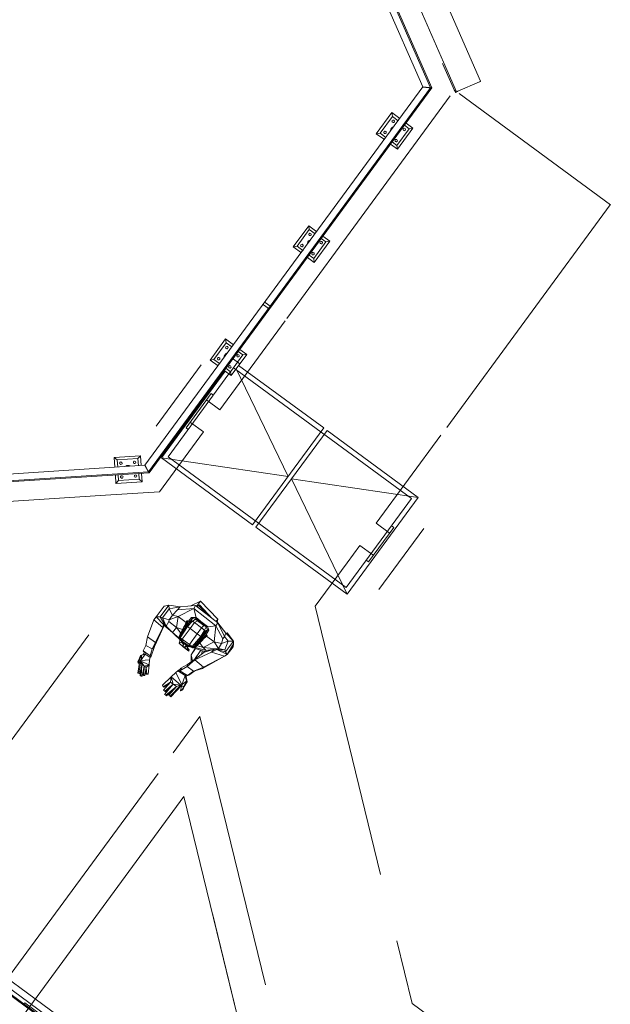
# Model space of a CAD drawing. Header units: metres. Extents: x 135583 to 135939, y 457896 to 458258.
# Tile 315 of 599: x 135787.74 to 135792.02, y 457943.63 to 457950.76. Entities that reach past the tile are written whole.
import ezdxf

# ---------------------------------------------------------------- set-up
doc = ezdxf.new("R2010")
doc.units = ezdxf.units.M
doc.linetypes.add('Hidden', pattern=[4, 2, -2])
doc.layers.add('NIEUWE INSTALLATIE', color=250, linetype='Continuous', lineweight=0)

msp = doc.modelspace()

# ---------------------------------------------------------------- linework, layer by layer
at = {"layer": 'NIEUWE INSTALLATIE', "linetype": 'Hidden'}
for p, q in [((135791.0769, 457950.3119), (135788.2234, 457956.8137)), ((135791.0769, 457950.3119), (135788.2234, 457956.8137)), ((135791.0769, 457950.3119), (135788.2234, 457956.8137)), ((135791.0769, 457950.3119), (135788.2234, 457956.8137)), ((135790.8084, 457950.4509), (135790.4159, 457951.3453)), ((135790.8084, 457950.4509), (135790.4159, 457951.3453)), ((135790.8084, 457950.4509), (135790.4159, 457951.3453)), ((135790.8084, 457950.4509), (135790.4159, 457951.3453)), ((135791.0678, 457950.3078), (135790.9121, 457950.2395)), ((135791.0678, 457950.3078), (135790.9121, 457950.2395)), ((135791.0678, 457950.3078), (135790.9121, 457950.2395)), ((135791.0678, 457950.3078), (135790.9121, 457950.2395)), ((135789.6734, 457948.5938), (135790.887, 457950.2457)), ((135789.6734, 457948.5938), (135790.887, 457950.2457)), ((135790.9019, 457950.2369), (135790.8856, 457950.2489)), ((135790.9019, 457950.2369), (135790.8856, 457950.2489)), ((135790.8941, 457950.2308), (135790.8879, 457950.245)), ((135790.8941, 457950.2308), (135790.8879, 457950.245)), ((135790.8941, 457950.2308), (135790.8879, 457950.245)), ((135790.8941, 457950.2308), (135790.8879, 457950.245)), ((135792.0188, 457949.4164), (135790.9215, 457950.2225)), ((135792.0188, 457949.4164), (135790.9215, 457950.2225)), ((135792.0152, 457949.4168), (135790.8016, 457947.7649)), ((135792.0152, 457949.4168), (135790.8016, 457947.7649)), ((135789.5471, 457948.6617), (135789.5037, 457948.6936)), ((135789.5471, 457948.6617), (135789.5037, 457948.6936)), ((135789.5155, 457948.7097), (135789.5589, 457948.6779)), ((135789.5155, 457948.7097), (135789.5589, 457948.6779)), ((135789.6615, 457948.5776), (135789.1879, 457947.9329)), ((135789.6615, 457948.5776), (135789.1879, 457947.9329)), ((135789.2766, 457948.307), (135789.333, 457948.2656)), ((135789.2766, 457948.307), (135789.333, 457948.2656)), ((135788.7283, 457947.814), (135789.0539, 457948.2573)), ((135788.7283, 457947.814), (135789.0539, 457948.2573)), ((135789.3033, 457948.2253), (135789.2873, 457948.2371)), ((135789.3033, 457948.2253), (135789.2873, 457948.2371)), ((135790.5767, 457947.2898), (135789.3034, 457948.2253)), ((135788.8136, 457947.5924), (135789.2543, 457948.1923)), ((135789.2661, 457948.2083), (135789.2544, 457948.1923)), ((135789.2661, 457948.2083), (135789.2544, 457948.1923)), ((135789.1255, 457948.0507), (135788.9432, 457947.8025)), ((135789.1255, 457948.0507), (135788.9432, 457947.8025)), ((135789.1416, 457948.0389), (135789.1255, 457948.0507)), ((135789.1416, 457948.0389), (135789.1255, 457948.0507)), ((135789.0944, 457948.0016), (135789.1879, 457947.9329)), ((135789.0944, 457948.0016), (135789.1879, 457947.9329)), ((135788.9432, 457947.8025), (135788.9593, 457947.7907)), ((135788.9432, 457947.8025), (135788.9593, 457947.7907)), ((135789.0695, 457947.7718), (135788.976, 457947.8404)), ((135789.0695, 457947.7718), (135788.976, 457947.8404)), ((135789.0695, 457947.7718), (135788.7508, 457947.338)), ((135789.0695, 457947.7718), (135788.7508, 457947.338)), ((135790.3209, 457947.1105), (135790.7898, 457947.7487)), ((135790.3209, 457947.1105), (135790.7898, 457947.7487)), ((135788.7501, 457947.577), (135788.7437, 457947.5817)), ((135788.7501, 457947.577), (135788.7437, 457947.5817)), ((135790.103, 457946.6451), (135788.8136, 457947.5924)), ((135788.36, 457947.3128), (135784.1914, 457947.0435)), ((135788.36, 457947.3128), (135784.1914, 457947.0435)), ((135788.36, 457947.3128), (135788.7508, 457947.338)), ((135788.36, 457947.3128), (135788.7508, 457947.338)), ((135790.103, 457946.6451), (135790.5767, 457947.2898)), ((135790.2648, 457946.8315), (135790.4472, 457947.0797)), ((135790.2648, 457946.8315), (135790.4472, 457947.0797)), ((135790.3209, 457947.1105), (135790.4143, 457947.0418)), ((135790.3209, 457947.1105), (135790.4143, 457947.0418)), ((135790.4472, 457947.0797), (135790.4311, 457947.0916)), ((135790.4472, 457947.0797), (135790.4311, 457947.0916)), ((135790.6657, 457947.0731), (135790.34, 457946.6299)), ((135790.6657, 457947.0731), (135790.34, 457946.6299)), ((135790.1109, 457946.8248), (135790.2025, 457946.9493)), ((135790.1109, 457946.8248), (135790.2025, 457946.9493)), ((135790.2959, 457946.8806), (135790.2025, 457946.9493)), ((135790.2959, 457946.8806), (135790.2025, 457946.9493)), ((135790.1109, 457946.8248), (135789.8791, 457946.5091)), ((135790.1109, 457946.8248), (135789.8791, 457946.5091)), ((135790.2487, 457946.8434), (135790.2648, 457946.8315)), ((135790.2487, 457946.8434), (135790.2648, 457946.8315)), ((135789.8791, 457946.5091), (135790.4696, 457944.086)), ((135789.8791, 457946.5091), (135790.4696, 457944.086)), ((135784.7212, 457946.0757), (135788.2385, 457946.3029)), ((135784.7212, 457946.0757), (135788.2385, 457946.3029)), ((135788.0453, 457946.0399), (135788.2385, 457946.3029)), ((135788.0453, 457946.0399), (135788.2385, 457946.3029)), ((135788.0453, 457946.0399), (135786.7505, 457944.2775)), ((135788.0453, 457946.0399), (135786.7505, 457944.2775)), ((135789.0444, 457945.7108), (135788.8511, 457945.4478)), ((135789.0444, 457945.7108), (135788.8511, 457945.4478)), ((135789.0444, 457945.7108), (135789.879, 457942.286)), ((135789.0444, 457945.7108), (135789.879, 457942.286)), ((135787.5564, 457943.6855), (135788.8511, 457945.4478)), ((135787.5564, 457943.6855), (135788.8511, 457945.4478)), ((135787.7579, 457943.5375), (135788.9284, 457945.1307)), ((135788.9284, 457945.1307), (135787.7579, 457943.5375)), ((135787.7579, 457943.5375), (135788.9284, 457945.1307)), ((135788.9284, 457945.1307), (135787.7579, 457943.5375)), ((135788.9284, 457945.1307), (135789.6085, 457942.3401)), ((135789.6084, 457942.3405), (135788.9284, 457945.1307)), ((135788.9284, 457945.1307), (135789.6085, 457942.3401)), ((135789.6084, 457942.3405), (135788.9284, 457945.1307)), ((135790.4696, 457944.086), (135790.5801, 457943.6325)), ((135790.4696, 457944.086), (135790.5801, 457943.6325)), ((135790.5801, 457943.6325), (135793.5876, 457941.423)), ((135790.5801, 457943.6325), (135793.5876, 457941.423))]:
    msp.add_line(p, q, dxfattribs=at)
at = {"layer": 'NIEUWE INSTALLATIE'}
for p, q in [((135790.7139, 457950.2648), (135787.9465, 457956.5703)), ((135787.9472, 457956.5707), (135790.7148, 457950.2647)), ((135790.724, 457950.2637), (135787.9546, 457956.5739)), ((135787.9022, 457956.5509), (135790.6584, 457950.2709)), ((135790.8878, 457950.245), (135790.8016, 457950.4415)), ((135790.8878, 457950.245), (135790.8016, 457950.4415)), ((135790.9032, 457950.2349), (135790.8084, 457950.4508)), ((135790.9032, 457950.2349), (135790.8084, 457950.4508)), ((135790.6584, 457950.2709), (135788.6453, 457947.5308)), ((135788.6709, 457947.484), (135790.7139, 457950.2648)), ((135790.7148, 457950.2647), (135788.6714, 457947.4832)), ((135788.6756, 457947.4755), (135790.724, 457950.2637)), ((135790.724, 457950.2637), (135790.7148, 457950.2647)), ((135790.3216, 457949.9322), (135790.4341, 457950.0853)), ((135790.4341, 457950.0853), (135790.492, 457950.0427)), ((135790.4341, 457950.0853), (135790.4384, 457950.0573)), ((135790.4384, 457950.0573), (135790.3496, 457949.9364)), ((135790.4802, 457950.0266), (135790.4384, 457950.0573)), ((135790.5373, 457950.0095), (135790.5872, 457949.9728)), ((135790.3496, 457949.9364), (135790.3216, 457949.9322)), ((135790.3797, 457949.8895), (135790.3216, 457949.9322)), ((135790.3496, 457949.9364), (135790.3915, 457949.9056)), ((135790.4705, 457949.8476), (135790.5593, 457949.9685)), ((135790.5872, 457949.9728), (135790.4747, 457949.8197)), ((135790.5593, 457949.9685), (135790.5254, 457949.9934)), ((135790.5872, 457949.9728), (135790.5593, 457949.9685)), ((135790.4366, 457949.8725), (135790.4705, 457949.8476)), ((135790.4747, 457949.8197), (135790.4248, 457949.8564)), ((135790.4747, 457949.8197), (135790.4705, 457949.8476)), ((135789.7195, 457949.1125), (135789.832, 457949.2657)), ((135789.8362, 457949.2377), (135789.7474, 457949.1168)), ((135789.832, 457949.2657), (135789.8905, 457949.2227)), ((135789.832, 457949.2657), (135789.8362, 457949.2377)), ((135789.8786, 457949.2065), (135789.8362, 457949.2377)), ((135789.8683, 457949.028), (135789.9571, 457949.1489)), ((135789.9851, 457949.1532), (135789.8726, 457949)), ((135789.9571, 457949.1489), (135789.9233, 457949.1737)), ((135789.9351, 457949.1899), (135789.9851, 457949.1532)), ((135789.9851, 457949.1532), (135789.9571, 457949.1489)), ((135789.7474, 457949.1168), (135789.7195, 457949.1125)), ((135789.7792, 457949.0687), (135789.7195, 457949.1125)), ((135789.7474, 457949.1168), (135789.791, 457949.0848)), ((135789.8726, 457949), (135789.8226, 457949.0367)), ((135789.8345, 457949.0529), (135789.8683, 457949.028)), ((135789.8726, 457949), (135789.8683, 457949.028)), ((135789.1173, 457948.2929), (135789.2298, 457948.446)), ((135789.2298, 457948.446), (135789.2876, 457948.4036)), ((135789.2298, 457948.446), (135789.2341, 457948.4181)), ((135789.2341, 457948.4181), (135789.1453, 457948.2972)), ((135789.2757, 457948.3875), (135789.2341, 457948.4181)), ((135789.333, 457948.3703), (135789.3829, 457948.3336)), ((135789.1453, 457948.2972), (135789.1173, 457948.2929)), ((135789.1751, 457948.2505), (135789.1173, 457948.2929)), ((135789.1453, 457948.2972), (135789.1869, 457948.2666)), ((135789.2662, 457948.2084), (135789.355, 457948.3293)), ((135789.3829, 457948.3336), (135789.2704, 457948.1804)), ((135789.355, 457948.3293), (135789.3211, 457948.3541)), ((135789.3829, 457948.3336), (135789.355, 457948.3293)), ((135789.2323, 457948.2333), (135789.2662, 457948.2084)), ((135789.6831, 457947.45), (135789.3068, 457948.23)), ((135789.9406, 457947.8006), (135789.3241, 457948.2535)), ((135789.2261, 457948.213), (135788.7647, 457947.5849)), ((135789.2704, 457948.1804), (135789.2205, 457948.2171)), ((135789.2704, 457948.1804), (135789.2662, 457948.2084)), ((135789.4255, 457947.0994), (135789.9406, 457947.8006)), ((135789.4634, 457942.481), (135782.3085, 457947.7376)), ((135789.9648, 457947.7828), (135789.4497, 457947.0817)), ((135790.6256, 457947.2973), (135789.9648, 457947.7828)), ((135782.3188, 457947.67), (135789.4348, 457942.442)), ((135789.417, 457942.4178), (135782.3252, 457947.628)), ((135782.3269, 457947.6169), (135789.4123, 457942.4114)), ((135788.4238, 457947.5875), (135788.6134, 457947.5997)), ((135788.4284, 457947.5159), (135788.4238, 457947.5875)), ((135788.445, 457947.5688), (135788.4238, 457947.5875)), ((135788.5947, 457947.5785), (135788.445, 457947.5688)), ((135788.6134, 457947.5997), (135788.5947, 457947.5785)), ((135788.598, 457947.5269), (135788.5947, 457947.5785)), ((135788.6134, 457947.5997), (135788.618, 457947.5282)), ((135788.7647, 457947.5849), (135789.4255, 457947.0994)), ((135789.6831, 457947.45), (135788.7647, 457947.5849)), ((135788.6453, 457947.5308), (135783.6951, 457947.211)), ((135788.445, 457947.5688), (135788.4484, 457947.5171)), ((135783.7207, 457947.1643), (135788.6709, 457947.484)), ((135788.6714, 457947.4832), (135783.7211, 457947.1635)), ((135783.7254, 457947.1557), (135788.6756, 457947.4755)), ((135788.436, 457947.3979), (135788.432, 457947.4597)), ((135788.452, 457947.461), (135788.4547, 457947.4191)), ((135788.6044, 457947.4288), (135788.6017, 457947.4707)), ((135788.6216, 457947.472), (135788.6256, 457947.4101)), ((135788.6756, 457947.4755), (135788.6714, 457947.4832)), ((135788.436, 457947.3979), (135788.4547, 457947.4191)), ((135788.6256, 457947.4101), (135788.436, 457947.3979)), ((135788.4547, 457947.4191), (135788.6044, 457947.4288)), ((135788.6256, 457947.4101), (135788.6044, 457947.4288)), ((135790.1105, 457946.5962), (135789.7073, 457947.4322)), ((135790.6256, 457947.2973), (135789.7073, 457947.4322)), ((135790.1105, 457946.5962), (135790.6256, 457947.2973)), ((135789.4497, 457947.0817), (135790.1105, 457946.5962)), ((135788.7842, 457946.5097), (135788.7266, 457946.4313)), ((135788.7564, 457946.4336), (135788.8179, 457946.5172)), ((135788.7842, 457946.5097), (135788.8179, 457946.5172)), ((135788.901, 457946.5044), (135788.8179, 457946.5172)), ((135788.8179, 457946.5172), (135788.822, 457946.49)), ((135789.0131, 457946.5146), (135788.901, 457946.5044)), ((135788.9788, 457946.5114), (135789.0478, 457946.5454)), ((135789.0131, 457946.5146), (135789.0004, 457946.4917)), ((135789.1739, 457946.3884), (135789.0131, 457946.5146)), ((135789.0152, 457946.5129), (135789.0339, 457946.5154)), ((135789.0238, 457946.5062), (135789.0339, 457946.5154)), ((135789.0478, 457946.5454), (135789.0249, 457946.5142)), ((135789.028, 457946.5146), (135789.0403, 457946.5187)), ((135789.0339, 457946.5154), (135789.1149, 457946.4347)), ((135789.1337, 457946.4199), (135789.0403, 457946.5187)), ((135789.1743, 457946.4163), (135789.0478, 457946.5454)), ((135788.774, 457946.4247), (135788.822, 457946.49)), ((135788.8452, 457946.4448), (135788.8202, 457946.4108)), ((135788.901, 457946.5044), (135788.822, 457946.49)), ((135788.8452, 457946.4448), (135788.822, 457946.49)), ((135788.8811, 457946.4828), (135788.8452, 457946.4448)), ((135788.8452, 457946.4448), (135788.8861, 457946.4348)), ((135788.901, 457946.5044), (135788.8811, 457946.4828)), ((135789.0004, 457946.4917), (135788.8811, 457946.4828)), ((135789.0004, 457946.4917), (135788.8861, 457946.4348)), ((135789.0172, 457946.4271), (135789.0004, 457946.4917)), ((135789.1585, 457946.3675), (135789.0004, 457946.4917)), ((135788.6651, 457946.2874), (135788.7113, 457946.4104)), ((135788.7113, 457946.4104), (135788.7266, 457946.4313)), ((135788.7749, 457946.3556), (135788.7113, 457946.4104)), ((135788.7151, 457946.2185), (135788.7825, 457946.3658)), ((135788.7266, 457946.4313), (135788.7564, 457946.4336)), ((135788.78, 457946.376), (135788.7266, 457946.4313)), ((135788.8006, 457946.3568), (135788.7564, 457946.4336)), ((135788.7564, 457946.4336), (135788.774, 457946.4247)), ((135788.7993, 457946.3659), (135788.774, 457946.4247)), ((135788.8202, 457946.4108), (135788.774, 457946.4247)), ((135788.7749, 457946.3556), (135788.78, 457946.376)), ((135788.7749, 457946.3556), (135788.786, 457946.3704)), ((135788.7813, 457946.3668), (135788.7749, 457946.3556)), ((135788.7857, 457946.3828), (135788.78, 457946.376)), ((135788.8006, 457946.3568), (135788.78, 457946.376)), ((135788.7993, 457946.3659), (135788.8197, 457946.3992)), ((135788.8006, 457946.3568), (135788.7993, 457946.3659)), ((135788.8458, 457946.3196), (135788.7993, 457946.3659)), ((135788.8202, 457946.4108), (135788.8197, 457946.3992)), ((135788.8197, 457946.3992), (135788.8753, 457946.3543)), ((135788.8861, 457946.4348), (135788.8202, 457946.4108)), ((135788.8861, 457946.4348), (135788.8753, 457946.3543)), ((135788.9441, 457946.3922), (135788.8861, 457946.4348)), ((135788.9471, 457946.3671), (135788.8982, 457946.2908)), ((135788.9438, 457946.3677), (135788.9062, 457946.3066)), ((135788.9838, 457946.427), (135788.9281, 457946.3611)), ((135788.9438, 457946.3677), (135788.9281, 457946.3611)), ((135788.9336, 457946.3676), (135788.9496, 457946.4051)), ((135788.9416, 457946.3893), (135788.9342, 457946.3694)), ((135788.9355, 457946.3698), (135788.9461, 457946.4004)), ((135788.9496, 457946.4051), (135788.936, 457946.3705)), ((135788.9461, 457946.4004), (135788.9416, 457946.3893)), ((135788.9429, 457946.3786), (135788.9543, 457946.4017)), ((135788.9891, 457946.4195), (135788.9438, 457946.3677)), ((135788.9471, 457946.3671), (135788.9438, 457946.3677)), ((135788.9496, 457946.4051), (135788.9461, 457946.4004)), ((135788.9829, 457946.406), (135788.9471, 457946.3671)), ((135788.9471, 457946.3836), (135788.9549, 457946.3976)), ((135788.9549, 457946.3976), (135788.9471, 457946.3836)), ((135788.9541, 457946.362), (135788.9471, 457946.3671)), ((135788.9543, 457946.4017), (135788.9496, 457946.4051)), ((135788.9532, 457946.3907), (135788.9549, 457946.3976)), ((135788.9899, 457946.4008), (135788.9541, 457946.362)), ((135788.9549, 457946.3976), (135788.9543, 457946.4017)), ((135789.004, 457946.3905), (135788.9729, 457946.3481)), ((135788.9829, 457946.406), (135788.9891, 457946.4195)), ((135788.9899, 457946.4008), (135788.9829, 457946.406)), ((135788.9838, 457946.427), (135789.013, 457946.4273)), ((135788.9891, 457946.4195), (135788.9838, 457946.427)), ((135788.9891, 457946.4195), (135789.0149, 457946.4151)), ((135788.9899, 457946.4008), (135789.0149, 457946.4151)), ((135789.004, 457946.3905), (135788.9899, 457946.4008)), ((135789.004, 457946.3905), (135789.0273, 457946.4024)), ((135789.0558, 457946.3525), (135789.004, 457946.3905)), ((135789.1, 457946.3634), (135789.013, 457946.4273)), ((135789.0149, 457946.4151), (135789.013, 457946.4273)), ((135789.0901, 457946.3598), (135789.0149, 457946.4151)), ((135789.0149, 457946.4151), (135789.0273, 457946.4024)), ((135789.0451, 457946.4037), (135789.0172, 457946.4271)), ((135789.0451, 457946.4037), (135789.0172, 457946.4271)), ((135789.0451, 457946.4037), (135789.0172, 457946.4271)), ((135789.0719, 457946.3695), (135789.0273, 457946.4024)), ((135789.0558, 457946.3525), (135789.0719, 457946.3695)), ((135789.0901, 457946.3598), (135789.0719, 457946.3695)), ((135789.1008, 457946.3608), (135789.1585, 457946.3675)), ((135789.1434, 457946.4123), (135789.1322, 457946.4216)), ((135789.1585, 457946.3675), (135789.1461, 457946.2519)), ((135789.1739, 457946.3884), (135789.1585, 457946.3675)), ((135789.1585, 457946.3675), (135789.2102, 457946.2735)), ((135789.1743, 457946.4163), (135789.1611, 457946.3984)), ((135789.1681, 457946.3918), (135789.1743, 457946.4163)), ((135789.2325, 457946.3147), (135789.1739, 457946.3884)), ((135789.1739, 457946.3884), (135789.222, 457946.2896)), ((135788.7808, 457946.3634), (135788.7221, 457946.2455)), ((135788.7221, 457946.2455), (135788.7749, 457946.3556)), ((135788.8006, 457946.3568), (135788.8458, 457946.3196)), ((135788.8458, 457946.3196), (135788.8753, 457946.3543)), ((135788.8458, 457946.3196), (135788.9149, 457946.2516)), ((135788.8458, 457946.3196), (135788.9097, 457946.2638)), ((135788.917, 457946.34), (135788.8753, 457946.3543)), ((135788.8753, 457946.3543), (135788.9049, 457946.3151)), ((135788.9095, 457946.3259), (135788.8941, 457946.2902)), ((135788.9015, 457946.3101), (135788.898, 457946.2991)), ((135788.9062, 457946.3066), (135788.8982, 457946.2908)), ((135788.924, 457946.3443), (135788.9015, 457946.3101)), ((135788.9541, 457946.362), (135788.9018, 457946.2809)), ((135788.9302, 457946.3538), (135788.905, 457946.3148)), ((135788.9095, 457946.3259), (135788.9062, 457946.3066)), ((135788.9095, 457946.3259), (135788.9062, 457946.3066)), ((135788.9281, 457946.3611), (135788.9095, 457946.3259)), ((135788.9095, 457946.3259), (135788.9281, 457946.3611)), ((135788.9729, 457946.3481), (135788.9159, 457946.2705)), ((135788.9729, 457946.3481), (135788.9541, 457946.362)), ((135789.0247, 457946.3101), (135788.9676, 457946.2325)), ((135789.0247, 457946.3101), (135788.9729, 457946.3481)), ((135789.0558, 457946.3525), (135789.0247, 457946.3101)), ((135789.0505, 457946.2911), (135789.0247, 457946.3101)), ((135789.0769, 457946.3369), (135789.0505, 457946.2911)), ((135789.0769, 457946.3369), (135789.0558, 457946.3525)), ((135789.084, 457946.3317), (135789.0576, 457946.2859)), ((135789.1085, 457946.3355), (135789.0622, 457946.2626)), ((135789.0638, 457946.2796), (135789.0997, 457946.3383)), ((135789.0719, 457946.278), (135789.0954, 457946.298)), ((135789.092, 457946.2933), (135789.0725, 457946.2788)), ((135789.0734, 457946.2804), (135789.0954, 457946.298)), ((135789.0745, 457946.282), (135789.0931, 457946.2997)), ((135789.0931, 457946.2997), (135789.0745, 457946.282)), ((135789.0769, 457946.3369), (135789.0901, 457946.3598)), ((135789.084, 457946.3317), (135789.0769, 457946.3369)), ((135789.078, 457946.2875), (135789.089, 457946.2991)), ((135789.078, 457946.2875), (135789.089, 457946.2991)), ((135789.089, 457946.2991), (135789.0804, 457946.2912)), ((135789.092, 457946.2933), (135789.0827, 457946.2856)), ((135789.0997, 457946.3383), (135789.084, 457946.3317)), ((135789.0931, 457946.2997), (135789.089, 457946.2991)), ((135789.0901, 457946.3598), (135789.1, 457946.3634)), ((135789.0997, 457946.3383), (135789.0901, 457946.3598)), ((135789.0928, 457946.3108), (135789.0917, 457946.2984)), ((135789.092, 457946.2933), (135789.0954, 457946.298)), ((135789.0954, 457946.298), (135789.0931, 457946.2997)), ((135789.1085, 457946.3355), (135789.0997, 457946.3383)), ((135789.1085, 457946.3355), (135789.1, 457946.3634)), ((135789.2325, 457946.3147), (135789.222, 457946.2896)), ((135789.2325, 457946.3147), (135789.2407, 457946.317)), ((135789.2325, 457946.3147), (135789.2863, 457946.2567)), ((135789.2863, 457946.2567), (135789.2407, 457946.317)), ((135788.6318, 457946.1872), (135788.6515, 457946.225)), ((135788.6515, 457946.225), (135788.6651, 457946.2874)), ((135788.6971, 457946.1995), (135788.6515, 457946.225)), ((135788.7221, 457946.2455), (135788.6651, 457946.2874)), ((135788.6971, 457946.1995), (135788.7221, 457946.2455)), ((135788.8998, 457946.2665), (135788.8926, 457946.241)), ((135788.8926, 457946.241), (135788.91, 457946.2483)), ((135788.922, 457946.2153), (135788.8926, 457946.241)), ((135788.9184, 457946.2542), (135788.8941, 457946.2902)), ((135788.8956, 457946.267), (135788.9001, 457946.2677)), ((135788.8959, 457946.2875), (135788.896, 457946.2779)), ((135788.896, 457946.2779), (135788.9089, 457946.2655)), ((135788.9024, 457946.2768), (135788.896, 457946.2779)), ((135788.896, 457946.2779), (135788.9042, 457946.2753)), ((135788.9018, 457946.2809), (135788.8982, 457946.2908)), ((135788.9159, 457946.2705), (135788.9018, 457946.2809)), ((135788.9044, 457946.2749), (135788.9173, 457946.2478)), ((135788.9144, 457946.2498), (135788.9063, 457946.2599)), ((135788.924, 457946.2354), (135788.91, 457946.2483)), ((135788.9184, 457946.2542), (135788.9149, 457946.2599)), ((135788.9676, 457946.2325), (135788.9159, 457946.2705)), ((135788.9184, 457946.2542), (135788.9173, 457946.2478)), ((135788.9573, 457946.2184), (135788.9173, 457946.2478)), ((135788.9226, 457946.2599), (135788.9184, 457946.2542)), ((135788.9631, 457946.2214), (135788.9184, 457946.2542)), ((135788.9259, 457946.2414), (135788.9193, 457946.221)), ((135788.9302, 457946.2358), (135788.9193, 457946.221)), ((135788.9437, 457946.2284), (135788.9334, 457946.2106)), ((135788.9528, 457946.2217), (135788.9334, 457946.2106)), ((135788.9631, 457946.2214), (135788.9573, 457946.2184)), ((135788.9631, 457946.2214), (135788.97, 457946.2308)), ((135789.0023, 457946.2107), (135788.9631, 457946.2214)), ((135788.9888, 457946.217), (135788.9676, 457946.2325)), ((135789.0505, 457946.2911), (135788.9888, 457946.217)), ((135789.0576, 457946.2859), (135788.9993, 457946.2165)), ((135789.0167, 457946.2254), (135788.9993, 457946.2165)), ((135789.0342, 457946.2343), (135789.0023, 457946.2107)), ((135789.0214, 457946.222), (135789.0064, 457946.2113)), ((135789.0191, 457946.2237), (135789.0087, 457946.2172)), ((135789.0226, 457946.2284), (135789.0131, 457946.2217)), ((135789.0638, 457946.2796), (135789.0167, 457946.2254)), ((135789.0342, 457946.2343), (135789.0167, 457946.2254)), ((135789.0342, 457946.2343), (135789.0167, 457946.2254)), ((135789.0191, 457946.2237), (135789.0214, 457946.222)), ((135789.0288, 457946.231), (135789.0214, 457946.222)), ((135789.0214, 457946.222), (135789.0226, 457946.2284)), ((135789.0592, 457946.2684), (135789.0226, 457946.2284)), ((135789.0667, 457946.2096), (135789.0288, 457946.2233)), ((135789.0622, 457946.2626), (135789.0342, 457946.2343)), ((135789.0342, 457946.2343), (135789.0622, 457946.2626)), ((135789.0469, 457946.239), (135789.0667, 457946.2096)), ((135789.0576, 457946.2859), (135789.0505, 457946.2911)), ((135789.0566, 457946.2649), (135789.0592, 457946.2684)), ((135789.0638, 457946.2796), (135789.0576, 457946.2859)), ((135789.0622, 457946.2626), (135789.0638, 457946.2796)), ((135789.1461, 457946.2519), (135789.0667, 457946.2096)), ((135789.0912, 457946.2922), (135789.0669, 457946.2701)), ((135789.0827, 457946.2856), (135789.0711, 457946.2766)), ((135789.0912, 457946.2922), (135789.1461, 457946.2519)), ((135789.1461, 457946.2519), (135789.2012, 457946.2394)), ((135789.1461, 457946.2519), (135789.1788, 457946.2034)), ((135789.2012, 457946.2394), (135789.1788, 457946.2034)), ((135789.2102, 457946.2735), (135789.2012, 457946.2394)), ((135789.2012, 457946.2394), (135789.2495, 457946.2558)), ((135789.222, 457946.2896), (135789.2102, 457946.2735)), ((135789.222, 457946.2896), (135789.2495, 457946.2558)), ((135789.2244, 457946.1943), (135789.2495, 457946.2558)), ((135789.2296, 457946.1794), (135789.2863, 457946.2567)), ((135789.2874, 457946.2362), (135789.2425, 457946.1587)), ((135789.2495, 457946.2558), (135789.2863, 457946.2567)), ((135789.2874, 457946.2362), (135789.2849, 457946.2163)), ((135789.2863, 457946.2567), (135789.2874, 457946.2362)), ((135788.603, 457946.1253), (135788.6139, 457946.1522)), ((135788.6213, 457946.1547), (135788.6097, 457946.1254)), ((135788.6476, 457946.1622), (135788.6139, 457946.1522)), ((135788.6139, 457946.1522), (135788.6335, 457946.1597)), ((135788.6213, 457946.1547), (135788.6139, 457946.1522)), ((135788.6476, 457946.1622), (135788.6206, 457946.1243)), ((135788.6213, 457946.1547), (135788.6206, 457946.1243)), ((135788.6476, 457946.1622), (135788.6213, 457946.1547)), ((135788.684, 457946.1488), (135788.6318, 457946.1872)), ((135788.6318, 457946.1872), (135788.6377, 457946.1788)), ((135788.6335, 457946.1597), (135788.6431, 457946.177)), ((135788.6476, 457946.1622), (135788.6335, 457946.1597)), ((135788.6486, 457946.1689), (135788.6476, 457946.1622)), ((135788.684, 457946.1384), (135788.6476, 457946.1622)), ((135788.6971, 457946.1995), (135788.684, 457946.1488)), ((135788.689, 457946.1405), (135788.7151, 457946.2185)), ((135788.6971, 457946.1995), (135788.7151, 457946.2185)), ((135788.9193, 457946.221), (135788.9334, 457946.2106)), ((135788.9638, 457946.1846), (135788.922, 457946.2153)), ((135788.922, 457946.2153), (135788.9553, 457946.1949)), ((135788.9551, 457946.2111), (135788.9461, 457946.2178)), ((135788.9571, 457946.2186), (135788.9551, 457946.2111)), ((135788.9551, 457946.2111), (135788.9553, 457946.1949)), ((135788.967, 457946.1944), (135788.9552, 457946.2073)), ((135788.967, 457946.1944), (135788.9552, 457946.2057)), ((135788.9553, 457946.1949), (135788.967, 457946.1944)), ((135788.9572, 457946.1948), (135788.9638, 457946.1846)), ((135789.0023, 457946.2107), (135788.9573, 457946.2184)), ((135788.9683, 457946.2165), (135788.962, 457946.215)), ((135788.967, 457946.1944), (135788.9638, 457946.1846)), ((135788.9845, 457946.2112), (135788.9678, 457946.2164)), ((135788.9924, 457946.2071), (135788.9773, 457946.215)), ((135788.9812, 457946.1074), (135788.9814, 457946.1519)), ((135789.0105, 457946.2031), (135788.9814, 457946.1584)), ((135789.0105, 457946.2031), (135788.9814, 457946.1584)), ((135789.0121, 457946.2027), (135788.9814, 457946.1584)), ((135788.9814, 457946.1584), (135788.9907, 457946.114)), ((135788.9918, 457946.2112), (135788.9849, 457946.2134)), ((135788.9924, 457946.2071), (135788.9881, 457946.2131)), ((135788.9993, 457946.2165), (135788.9888, 457946.217)), ((135789.0852, 457946.18), (135788.9892, 457946.2097)), ((135788.9918, 457946.2112), (135788.9924, 457946.2071)), ((135789.0064, 457946.2113), (135788.9924, 457946.2071)), ((135789.0045, 457946.2191), (135789.0023, 457946.2107)), ((135789.0883, 457946.1897), (135789.0028, 457946.2127)), ((135789.0053, 457946.1241), (135789.05, 457946.1909)), ((135789.1284, 457946.1776), (135789.0071, 457946.122)), ((135789.0823, 457946.1809), (135789.0121, 457946.1287)), ((135789.057, 457946.1621), (135789.0605, 457946.1876)), ((135789.0667, 457946.2096), (135789.1679, 457946.1996)), ((135789.0667, 457946.2096), (135789.0883, 457946.1897)), ((135789.1486, 457946.1972), (135789.0852, 457946.18)), ((135789.0883, 457946.1897), (135789.0852, 457946.18)), ((135789.1679, 457946.1996), (135789.0883, 457946.1897)), ((135789.0883, 457946.1897), (135789.1129, 457946.1932)), ((135789.1284, 457946.1776), (135789.1451, 457946.1962)), ((135789.1676, 457946.1956), (135789.1284, 457946.1776)), ((135789.2218, 457946.1469), (135789.1284, 457946.1776)), ((135789.1679, 457946.1996), (135789.1555, 457946.199)), ((135789.1581, 457946.1983), (135789.2296, 457946.1794)), ((135789.1608, 457946.1987), (135789.2244, 457946.1943)), ((135789.2425, 457946.1587), (135789.1676, 457946.1956)), ((135789.1788, 457946.2034), (135789.1679, 457946.1996)), ((135789.1788, 457946.2034), (135789.2244, 457946.1943)), ((135789.2425, 457946.1587), (135789.2218, 457946.1469)), ((135789.2296, 457946.1794), (135789.2244, 457946.1943)), ((135789.2296, 457946.1794), (135789.2425, 457946.1587)), ((135789.2425, 457946.1587), (135789.2849, 457946.2163)), ((135788.603, 457946.1253), (135788.5951, 457946.108)), ((135788.6018, 457946.1081), (135788.5951, 457946.108)), ((135788.5951, 457946.108), (135788.5959, 457946.0965)), ((135788.6073, 457946.1028), (135788.5955, 457946.0251)), ((135788.602, 457946.1059), (135788.5959, 457946.0965)), ((135788.6026, 457946.0965), (135788.5959, 457946.0965)), ((135788.6097, 457946.1254), (135788.6018, 457946.1081)), ((135788.6018, 457946.1081), (135788.6026, 457946.0965)), ((135788.6166, 457946.1108), (135788.6022, 457946.0251)), ((135788.6141, 457946.1118), (135788.6026, 457946.0965)), ((135788.6097, 457946.1254), (135788.603, 457946.1253)), ((135788.603, 457946.1253), (135788.6051, 457946.1152)), ((135788.6096, 457946.0212), (135788.6221, 457946.0837)), ((135788.6141, 457946.1118), (135788.6097, 457946.1254)), ((135788.6206, 457946.1243), (135788.6141, 457946.1118)), ((135788.6166, 457946.1167), (135788.68, 457946.121)), ((135788.6769, 457946.0844), (135788.6166, 457946.1108)), ((135788.6166, 457946.1108), (135788.6221, 457946.0837)), ((135788.6166, 457946.1108), (135788.6404, 457946.074)), ((135788.6221, 457946.0837), (135788.6176, 457946.0058)), ((135788.6221, 457946.0837), (135788.6404, 457946.074)), ((135788.6769, 457946.0844), (135788.6404, 457946.074)), ((135788.6769, 457946.0844), (135788.6551, 457946.0662)), ((135788.6769, 457946.0844), (135788.6684, 457946.018)), ((135788.68, 457946.121), (135788.6769, 457946.0844)), ((135788.684, 457946.1384), (135788.68, 457946.121)), ((135788.6834, 457946.1492), (135788.684, 457946.1384)), ((135788.684, 457946.1488), (135788.689, 457946.1405)), ((135788.9533, 457946.0881), (135788.902, 457946.0581)), ((135789.0071, 457946.122), (135788.9507, 457946.0736)), ((135788.9507, 457946.0736), (135788.9533, 457946.0881)), ((135789.0121, 457946.1287), (135788.9533, 457946.0881)), ((135789.0121, 457946.1287), (135789.0071, 457946.122)), ((135789.0705, 457946.067), (135789.0071, 457946.122)), ((135789.2218, 457946.1469), (135789.0634, 457946.0573)), ((135789.2218, 457946.1469), (135789.0705, 457946.067)), ((135788.6029, 457946.0212), (135788.5955, 457946.0251)), ((135788.6022, 457946.0251), (135788.5955, 457946.0251)), ((135788.6022, 457946.0251), (135788.6096, 457946.0212)), ((135788.6096, 457946.0212), (135788.6029, 457946.0212)), ((135788.6127, 457946.037), (135788.6109, 457946.0057)), ((135788.625, 457946.0019), (135788.6404, 457946.074)), ((135788.6312, 457946.0307), (135788.6301, 457946.0124)), ((135788.6301, 457946.0124), (135788.6374, 457946.0085)), ((135788.6368, 457946.0124), (135788.6301, 457946.0124)), ((135788.6404, 457946.074), (135788.6368, 457946.0124)), ((135788.6368, 457946.0124), (135788.6441, 457946.0085)), ((135788.6441, 457946.0085), (135788.6374, 457946.0085)), ((135788.6404, 457946.074), (135788.6551, 457946.0662)), ((135788.6441, 457946.0085), (135788.6551, 457946.0662)), ((135788.6506, 457946.0424), (135788.6529, 457946.0171)), ((135788.6596, 457946.0171), (135788.6529, 457946.0171)), ((135788.6551, 457946.0662), (135788.6596, 457946.0171)), ((135788.6596, 457946.0171), (135788.6684, 457946.018)), ((135788.8697, 457946.0284), (135788.8346, 457945.9979)), ((135788.8849, 457946.0415), (135788.8697, 457946.0284)), ((135788.9133, 457945.9401), (135788.8715, 457946.0249)), ((135788.9072, 457946.0572), (135788.8849, 457946.0415)), ((135788.8849, 457946.0415), (135788.9362, 457946.0078)), ((135788.9507, 457946.0736), (135788.8997, 457946.0425)), ((135788.9007, 457946.0498), (135788.8997, 457946.0425)), ((135788.9415, 457946.0151), (135788.8997, 457946.0425)), ((135788.9147, 457946.0517), (135788.9072, 457946.0572)), ((135788.9362, 457946.0078), (135788.9133, 457945.9401)), ((135788.9415, 457946.0151), (135788.9362, 457946.0078)), ((135788.9362, 457946.0078), (135788.9479, 457945.967)), ((135788.9362, 457946.0078), (135788.9434, 457945.9984)), ((135788.954, 457946.007), (135788.943, 457946.0142)), ((135788.9434, 457945.9984), (135788.9487, 457946.0105)), ((135788.9507, 457946.0736), (135788.9968, 457946.0378)), ((135788.9968, 457946.0378), (135788.954, 457946.007)), ((135788.9639, 457946.0094), (135788.954, 457946.007)), ((135789.0066, 457946.0402), (135788.9639, 457946.0094)), ((135789.0705, 457946.067), (135788.9968, 457946.0378)), ((135788.9968, 457946.0378), (135789.0066, 457946.0402)), ((135789.0634, 457946.0573), (135789.0066, 457946.0402)), ((135789.0634, 457946.0573), (135789.0705, 457946.067)), ((135788.6176, 457946.0058), (135788.6109, 457946.0057)), ((135788.6109, 457946.0057), (135788.6183, 457946.0018)), ((135788.6176, 457946.0058), (135788.625, 457946.0019)), ((135788.625, 457946.0019), (135788.6183, 457946.0018)), ((135788.8346, 457945.9979), (135788.773, 457945.9385)), ((135788.7786, 457945.9264), (135788.773, 457945.9385)), ((135788.8318, 457945.9597), (135788.7786, 457945.9264)), ((135788.7812, 457945.9004), (135788.8318, 457945.9597)), ((135788.8204, 457945.9464), (135788.7832, 457945.923)), ((135788.7885, 457945.8709), (135788.8506, 457945.9459)), ((135788.8506, 457945.9459), (135788.7906, 457945.8934)), ((135788.906, 457945.9374), (135788.829, 457945.8571)), ((135788.8346, 457945.9979), (135788.8318, 457945.9597)), ((135788.8506, 457945.9459), (135788.8318, 457945.9597)), ((135788.8346, 457945.9979), (135788.906, 457945.9374)), ((135788.8346, 457945.9979), (135788.8506, 457945.9459)), ((135788.906, 457945.9374), (135788.8506, 457945.9459)), ((135788.8741, 457945.9286), (135788.8506, 457945.9459)), ((135788.906, 457945.9374), (135788.8741, 457945.9286)), ((135788.9133, 457945.9401), (135788.906, 457945.9374)), ((135788.906, 457945.9374), (135788.9105, 457945.9341)), ((135788.9174, 457945.9452), (135788.9094, 457945.9269)), ((135788.9479, 457945.967), (135788.9174, 457945.9452)), ((135788.9479, 457945.967), (135788.9265, 457945.9304)), ((135788.9311, 457945.927), (135788.9505, 457945.961)), ((135788.9505, 457945.961), (135788.9434, 457945.9984)), ((135788.9479, 457945.967), (135788.9505, 457945.961)), ((135788.7786, 457945.9264), (135788.7832, 457945.923)), ((135788.7906, 457945.8934), (135788.7812, 457945.9004)), ((135788.7979, 457945.864), (135788.7885, 457945.8709)), ((135788.7906, 457945.8934), (135788.7952, 457945.8901)), ((135788.8286, 457945.9193), (135788.7952, 457945.8901)), ((135788.8741, 457945.9286), (135788.7979, 457945.864)), ((135788.8527, 457945.9032), (135788.8024, 457945.8606)), ((135788.8196, 457945.8641), (135788.8741, 457945.9286)), ((135788.9105, 457945.9341), (135788.8336, 457945.8538)), ((135788.9094, 457945.9269), (135788.9023, 457945.8999)), ((135788.9147, 457945.9069), (135788.9023, 457945.8999)), ((135788.9023, 457945.8999), (135788.9069, 457945.8965)), ((135788.9092, 457945.9038), (135788.9069, 457945.8965)), ((135788.9193, 457945.9035), (135788.9069, 457945.8965)), ((135788.9094, 457945.9269), (135788.9265, 457945.9304)), ((135788.9265, 457945.9304), (135788.9147, 457945.9069)), ((135788.9147, 457945.9069), (135788.9193, 457945.9035)), ((135788.9311, 457945.927), (135788.9193, 457945.9035)), ((135788.9265, 457945.9304), (135788.9311, 457945.927)), ((135788.7979, 457945.864), (135788.8024, 457945.8606)), ((135788.8196, 457945.8641), (135788.829, 457945.8571)), ((135788.829, 457945.8571), (135788.8336, 457945.8538)), ((135787.7692, 457943.6285), (135787.7751, 457943.6365)), ((135787.7751, 457943.6365), (135787.896, 457943.5477))]:
    msp.add_line(p, q, dxfattribs=at)
at = {"layer": 'NIEUWE INSTALLATIE', "linetype": 'Hidden'}
for centre, major_axis, ratio, start_param, end_param in [((135791.0678, 457950.3079), (0.00916, 0.00402), 0.007276, 4.712389, 6.283185), ((135791.0678, 457950.3079), (0.00916, 0.00402), 0.007276, 4.712389, 6.283185), ((135791.0678, 457950.3079), (0.00916, 0.00402), 0.007276, 4.712389, 6.283185), ((135791.0678, 457950.3079), (0.00916, 0.00402), 0.007276, 4.712389, 6.283185), ((135790.894, 457950.2309), (0.00916, 0.00402), 0.007276, 4.712389, 6.283185), ((135790.894, 457950.2309), (0.00916, 0.00402), 0.007276, 4.712389, 6.283185), ((135790.894, 457950.2309), (0.00916, 0.00402), 0.007276, 4.712389, 6.283185), ((135790.894, 457950.2309), (0.00916, 0.00402), 0.007276, 4.712389, 6.283185), ((135790.9122, 457950.2394), (0.00916, 0.00402), 0.007276, 2.617994, 3.141593), ((135790.9122, 457950.2394), (0.00916, 0.00402), 0.007276, 2.617994, 3.141593), ((135790.9122, 457950.2394), (0.00916, 0.00402), 0.007276, 2.617994, 3.141593), ((135790.9122, 457950.2394), (0.00916, 0.00402), 0.007276, 2.617994, 3.141593), ((135789.092, 457947.9984), (-0.00069, 0.00394), 1, 5.474976, 7.045773), ((135789.092, 457947.9984), (-0.00069, 0.00394), 1, 5.474976, 7.045773), ((135788.9784, 457947.8437), (0.00125, 0.0038), 1, 1.253984, 2.82478), ((135788.9784, 457947.8437), (0.00125, 0.0038), 1, 1.253984, 2.82478), ((135790.412, 457947.0386), (0.004, 0), 1, 5.649561, 7.220357), ((135790.412, 457947.0386), (0.004, 0), 1, 5.649561, 7.220357), ((135790.2983, 457946.8838), (-0.0003, 0.00399), 1, 2.432081, 4.002878), ((135790.2983, 457946.8838), (-0.0003, 0.00399), 1, 2.432081, 4.002878)]:
    msp.add_ellipse(centre, major_axis=major_axis, ratio=ratio, start_param=start_param, end_param=end_param, dxfattribs=at)
at = {"layer": 'NIEUWE INSTALLATIE'}
for centre, major_axis, ratio, start_param, end_param in [((135790.894, 457950.2309), (0.00916, 0.00402), 0.007276, 5.759586, 6.283185), ((135790.894, 457950.2309), (0.00916, 0.00402), 0.007276, 5.759586, 6.283185), ((135790.9122, 457950.2394), (0.00916, 0.00402), 0.007276, 1.570796, 3.141593), ((135790.9122, 457950.2394), (0.00916, 0.00402), 0.007276, 1.570796, 3.141593), ((135790.4437, 457950.0224), (-0.0089, -0.00136), 1, 5.497787, 8.63938), ((135790.4437, 457950.0224), (-0.00352, -0.00828), 1, 1.338973, 4.480565), ((135790.3845, 457949.9418), (-0.00533, -0.00725), 1, 4.712389, 7.853982), ((135790.3845, 457949.9418), (-0.00533, -0.00725), 1, 1.570796, 4.712389), ((135790.4544, 457949.9525), (-0.0281, 0.0134), 1, 5.364115, 6.618706), ((135790.4544, 457949.9525), (-0.0252, 0.007), 1, 5.658662, 6.182261), ((135790.5243, 457949.9632), (-0.0089, -0.00136), 1, 5.497787, 8.63938), ((135790.5243, 457949.9632), (-0.00725, 0.00533), 1, 3.141593, 6.283185), ((135790.4651, 457949.8826), (-0.0077, -0.00466), 1, 5.105088, 8.246681), ((135790.4651, 457949.8826), (-0.00533, -0.00725), 1, 1.570796, 4.712389), ((135789.8523, 457949.1329), (-0.0243, -0.0195), 1, 4.45059, 5.691784), ((135789.8523, 457949.1329), (-0.0252, 0.007), 1, 5.658662, 6.182261), ((135789.8416, 457949.2028), (-0.0089, -0.00136), 1, 5.497787, 8.63938), ((135789.8416, 457949.2028), (-0.00352, -0.00828), 1, 1.338973, 4.480565), ((135789.9222, 457949.1435), (-0.0089, -0.00136), 1, 5.497787, 8.63938), ((135789.9222, 457949.1435), (-0.00725, 0.00533), 1, 3.141593, 6.283185), ((135789.7824, 457949.1222), (-0.00533, -0.00725), 1, 4.712389, 7.853982), ((135789.7824, 457949.1222), (-0.00533, -0.00725), 1, 1.570796, 4.712389), ((135789.863, 457949.063), (-0.0077, -0.00466), 1, 5.105088, 8.246681), ((135789.863, 457949.063), (-0.00533, -0.00725), 1, 1.570796, 4.712389), ((135789.2394, 457948.3831), (-0.0089, -0.00136), 1, 5.497787, 8.63938), ((135789.2394, 457948.3831), (-0.00352, -0.00828), 1, 1.338973, 4.480565), ((135789.1802, 457948.3026), (-0.00533, -0.00725), 1, 4.712389, 7.853982), ((135789.1802, 457948.3026), (-0.00533, -0.00725), 1, 1.570796, 4.712389), ((135789.2501, 457948.3132), (-0.0243, -0.0195), 1, 4.45059, 5.691784), ((135789.2501, 457948.3132), (-0.0252, 0.007), 1, 5.658662, 6.182261), ((135789.32, 457948.3239), (-0.0089, -0.00136), 1, 5.497787, 8.63938), ((135789.32, 457948.3239), (-0.00725, 0.00533), 1, 3.141593, 6.283185), ((135789.2608, 457948.2433), (-0.0077, -0.00466), 1, 5.105088, 8.246681), ((135789.2608, 457948.2433), (-0.00533, -0.00725), 1, 1.570796, 4.712389), ((135788.4716, 457947.5455), (-0.00898, -0.00058), 1, 4.712389, 7.853982), ((135788.4716, 457947.5455), (-0.00898, -0.00058), 1, 1.570796, 4.712389), ((135788.5247, 457947.4988), (-0.0305, 0.0061), 1, 4.45059, 5.497787), ((135788.5247, 457947.4988), (-0.0108, 0.0238), 1, 5.658662, 6.182261), ((135788.5714, 457947.5519), (-0.00676, 0.00594), 1, 5.497787, 8.63938), ((135788.5714, 457947.5519), (-0.00861, -0.00263), 1, 1.338973, 4.480565), ((135788.478, 457947.4457), (-0.00852, 0.0029), 1, 5.105088, 8.246681), ((135788.478, 457947.4457), (-0.00898, -0.00058), 1, 1.570796, 4.712389), ((135788.5778, 457947.4521), (-0.00676, 0.00594), 1, 5.497787, 8.63938), ((135788.5778, 457947.4521), (-0.00058, 0.00898), 1, 3.141593, 6.283185)]:
    msp.add_ellipse(centre, major_axis=major_axis, ratio=ratio, start_param=start_param, end_param=end_param, dxfattribs=at)
for points, knots in [([(135790.7139, 457950.2648), (135790.7139, 457950.2648), (135790.7132, 457950.2649), (135790.7109, 457950.2651), (135790.7082, 457950.2654), (135790.7058, 457950.2657), (135790.7031, 457950.266), (135790.7, 457950.2663), (135790.6968, 457950.2667), (135790.6933, 457950.2671), (135790.6898, 457950.2674), (135790.6862, 457950.2678), (135790.6825, 457950.2682), (135790.679, 457950.2686), (135790.6755, 457950.269), (135790.6723, 457950.2694), (135790.6692, 457950.2697), (135790.6665, 457950.27), (135790.6641, 457950.2703), (135790.6614, 457950.2706), (135790.6591, 457950.2708), (135790.6584, 457950.2709), (135790.6584, 457950.2709)], [0, 0, 0, 0, 0.083333, 0.166667, 0.208333, 0.25, 0.291667, 0.333333, 0.375, 0.416667, 0.458333, 0.5, 0.541667, 0.583333, 0.625, 0.666667, 0.708333, 0.75, 0.791667, 0.833333, 0.916667, 1, 1, 1, 1]), ([(135788.6709, 457947.484), (135788.6709, 457947.484), (135788.6706, 457947.4846), (135788.6693, 457947.4869), (135788.6676, 457947.4901), (135788.6659, 457947.4932), (135788.6645, 457947.4957), (135788.663, 457947.4985), (135788.6614, 457947.5014), (135788.6598, 457947.5044), (135788.6581, 457947.5074), (135788.6564, 457947.5105), (135788.6548, 457947.5135), (135788.6532, 457947.5164), (135788.6517, 457947.5191), (135788.6503, 457947.5217), (135788.6486, 457947.5248), (135788.6469, 457947.5279), (135788.6456, 457947.5303), (135788.6453, 457947.5308), (135788.6453, 457947.5308)], [0, 0, 0, 0, 0.083333, 0.166667, 0.25, 0.291667, 0.333333, 0.375, 0.416667, 0.458333, 0.5, 0.541667, 0.583333, 0.625, 0.666667, 0.708333, 0.75, 0.833333, 0.916667, 1, 1, 1, 1])]:
    msp.add_open_spline(points, degree=3, knots=knots, dxfattribs=at)

doc.saveas('drawing.dxf')
